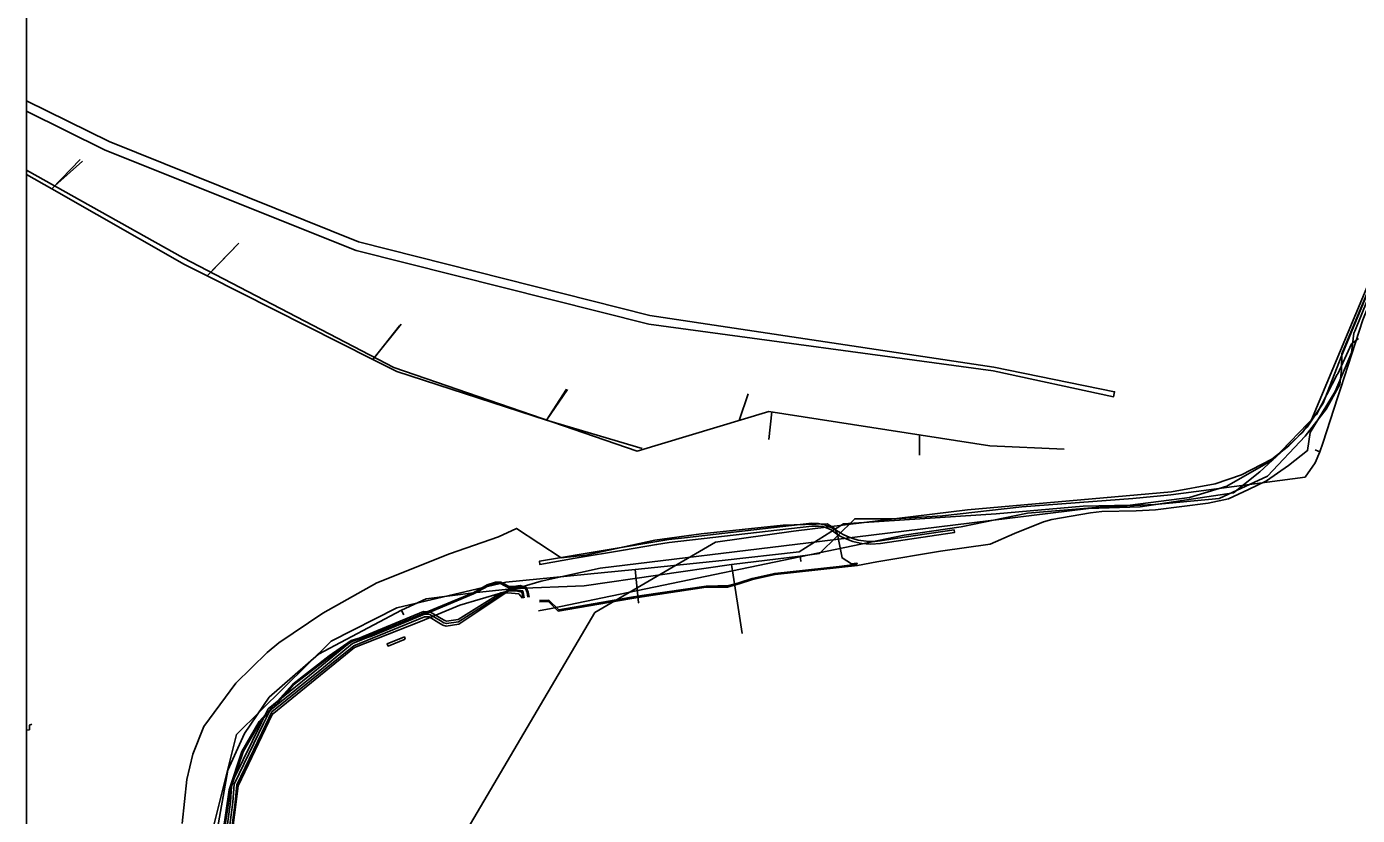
# Model space of a CAD drawing. Extents: x -598233 to -596890, y -1157848 to -1156431.
# Drawn here: x -598232.9 to -598018, y -1157306.2 to -1157178.7 of the extents above; entities that cross this region are included whole.
import ezdxf

# ---------------------------------------------------------------- set-up
doc = ezdxf.new("R2010")
doc.units = 0
for name, color, linetype in [('Vrstva 1', 7, 'Continuous'), ('Vrstva 12', 7, 'Continuous'), ('Vrstva 13', 7, 'Continuous'), ('Vrstva 15', 7, 'Continuous'), ('Vrstva 16', 7, 'Continuous'), ('Vrstva 3', 7, 'Continuous'), ('Vrstva 42', 7, 'Continuous'), ('Vrstva 44', 7, 'Continuous'), ('Vrstva 55', 7, 'Continuous'), ('Vrstva 60', 7, 'Continuous'), ('zajmove_uzemi', 7, 'Continuous')]:
    doc.layers.add(name, color=color, linetype=linetype)

msp = doc.modelspace()

# ---------------------------------------------------------------- linework, layer by layer
at = {"layer": 'Vrstva 1'}
for p, q in [((-598224.25, -1157200.21), (-598228.83, -1157204.94)), ((-598198.62, -1157213.72), (-598203.73, -1157218.98)), ((-598172.42, -1157226.77), (-598176.98, -1157232.5)), ((-598145.71, -1157237.31), (-598148.96, -1157242.28))]:
    msp.add_line(p, q, dxfattribs=at)
for points in [[(-598228.36, -1157204.44), (-598223.89, -1157200.44)], [(-598077.36, -1157246.44), (-598113.06, -1157240.89), (-598134.31, -1157247.34), (-598173.6, -1157233.77), (-598207.6, -1157216.07), (-598232.89, -1157201.9)], [(-598207.37, -1157217.14), (-598228.83, -1157204.94), (-598232.89, -1157202.63)], [(-598203.16, -1157218.38), (-598198.62, -1157213.72)], [(-598173.09, -1157234.46), (-598176.98, -1157232.5), (-598203.73, -1157218.98), (-598207.37, -1157217.14)], [(-598176.7, -1157232.16), (-598172.68, -1157227.05)], [(-598133.48, -1157246.9), (-598148.96, -1157242.28), (-598173.09, -1157234.46)], [(-598148.96, -1157242.28), (-598145.52, -1157237.36)], [(-598117.84, -1157242.34), (-598116.36, -1157238.07)], [(-598112.56, -1157240.97), (-598113.01, -1157245.44)], [(-598088.72, -1157244.67), (-598088.72, -1157247.96)], [(-598077.36, -1157246.44), (-598065.37, -1157247.01)]]:
    msp.add_lwpolyline(points, dxfattribs=at)
at = {"layer": 'Vrstva 12'}
msp.add_lwpolyline([(-598232.05, -1157291.41), (-598232.43, -1157291.58), (-598232.44, -1157292.31), (-598232.89, -1157292.39)], dxfattribs=at)
at = {"layer": 'Vrstva 13'}
msp.add_line((-598024.08, -1157247.42), (-598023.6, -1157246), dxfattribs=at)
for points in [[(-598023.6, -1157246), (-598021.15, -1157238.55), (-598020.66, -1157237.06), (-598017.11, -1157226.12), (-598010.04, -1157208.72), (-598006.43, -1157199.48), (-597997.93, -1157177.49), (-597997.27, -1157173.94), (-597995.9, -1157168.34), (-597995.2, -1157165.5), (-597997.27, -1157158.26), (-597998.43, -1157154.17), (-598000.38, -1157146.53), (-598006.13, -1157120.8), (-598011.08, -1157097.12), (-598013.03, -1157087.24), (-598013.16, -1157086.66)], [(-598107.98, -1157264.28), (-598104.86, -1157263.87), (-598099.17, -1157258.24), (-598092.58, -1157258.25), (-598084.97, -1157257.74), (-598072.18, -1157256.32), (-598054.24, -1157254.97), (-598048.1, -1157254.38), (-598026.43, -1157251.53), (-598024.81, -1157249.2), (-598024.08, -1157247.42)], [(-598024.08, -1157247.42), (-598024.32, -1157247.32), (-598024.82, -1157247.11)], [(-598107.98, -1157264.28), (-598119.06, -1157265.64), (-598142.88, -1157269.06), (-598153.88, -1157269.51), (-598155.11, -1157269.59), (-598160.73, -1157270.18), (-598168.39, -1157271.16), (-598172.37, -1157272.98), (-598185.75, -1157280.09), (-598193.72, -1157287.08), (-598197.69, -1157292.93), (-598200.4, -1157298.84), (-598204.69, -1157323.12), (-598205.02, -1157324.81), (-598206.12, -1157329.58)], [(-598119.06, -1157265.64), (-598119.01, -1157265.97), (-598117.33, -1157276.75)], [(-598107.98, -1157264.28), (-598107.94, -1157264.58), (-598107.89, -1157265.12)], [(-598172.37, -1157272.98), (-598172.23, -1157273.29), (-598171.97, -1157273.77)]]:
    msp.add_lwpolyline(points, dxfattribs=at)
at = {"layer": 'Vrstva 15'}
msp.add_lwpolyline([(-598177.7, -1157331.44), (-598171.06, -1157324.28), (-598141.13, -1157273.38), (-598121.67, -1157262.01), (-598109.06, -1157260.24), (-598080.97, -1157256.77), (-598048.03, -1157253.89), (-598040.96, -1157252.57), (-598036.72, -1157251.12), (-598031.8, -1157248.6), (-598029.05, -1157246.45), (-598026.12, -1157243.44), (-598023.52, -1157239.57), (-598020.59, -1157232.1), (-598002.18, -1157187.53), (-597997.74, -1157173.94), (-597995.79, -1157166.26), (-597996.65, -1157153.48), (-598000.07, -1157136.13), (-598006.2, -1157117.94), (-598011.01, -1157099.85), (-598013.68, -1157085.44), (-598015.3, -1157071.94), (-598015.06, -1157065.07)], dxfattribs=at)
at = {"layer": 'Vrstva 16'}
for points in [[(-598017.82, -1157229.11), (-598018.92, -1157230), (-598021.16, -1157234.81), (-598021.27, -1157234.92), (-598024.57, -1157241.4), (-598031.65, -1157248.72), (-598039.08, -1157252.95), (-598045.08, -1157254.81), (-598054.68, -1157256.03), (-598062.27, -1157256.19), (-598076.34, -1157257.43), (-598100.96, -1157259.07), (-598108.14, -1157263.58), (-598120.57, -1157265), (-598134.6, -1157266.41), (-598155.51, -1157268.5), (-598173.08, -1157272.64), (-598183.7, -1157277.99), (-598199, -1157293.09), (-598203.96, -1157312.9)], [(-598134.6, -1157266.41), (-598134.06, -1157271.76), (-598134.05, -1157271.86)]]:
    msp.add_lwpolyline(points, dxfattribs=at)
at = {"layer": 'Vrstva 3'}
for points in [[(-598232.89, -1157190.7), (-598232.89, -1157192.38), (-598220.23, -1157198.66), (-598179.67, -1157214.91), (-598132.41, -1157226.78), (-598076.82, -1157234.35), (-598057.37, -1157238.51), (-598057.21, -1157237.72), (-598076.7, -1157233.76), (-598132.24, -1157225.39), (-598179.31, -1157213.48), (-598219.56, -1157197.31)], [(-598126.66, -1157261.32), (-598118.72, -1157260.41), (-598106.11, -1157258.95), (-598105, -1157259.02), (-598103.91, -1157259.26), (-598102.87, -1157259.68), (-598101.47, -1157260.52), (-598101.14, -1157260.72), (-598100.33, -1157261.11), (-598099.49, -1157261.43), (-598098.62, -1157261.67), (-598097.73, -1157261.82), (-598096.83, -1157261.9), (-598095.94, -1157261.88), (-598095.04, -1157261.79), (-598091.55, -1157261.28), (-598083.11, -1157260.03), (-598083.04, -1157260.45), (-598094.99, -1157262.25), (-598096.56, -1157262.34), (-598097.3, -1157262.31), (-598098.03, -1157262.22), (-598098.75, -1157262.09), (-598099.47, -1157261.9), (-598100.16, -1157261.66), (-598100.84, -1157261.38), (-598101.5, -1157261.04), (-598102.13, -1157260.66), (-598102.99, -1157260.04), (-598103.97, -1157259.61), (-598104.36, -1157259.51), (-598105.02, -1157259.41), (-598105.56, -1157259.42), (-598105.81, -1157259.43), (-598106.09, -1157259.44), (-598129.12, -1157262.05), (-598131.17, -1157262.4), (-598136.52, -1157263.3), (-598144.33, -1157264.62), (-598150.03, -1157265.6), (-598150.06, -1157265.08), (-598129.16, -1157261.61)], [(-598171.75, -1157277.69), (-598174.53, -1157278.8), (-598174.68, -1157278.44), (-598171.89, -1157277.32)]]:
    msp.add_lwpolyline(points, close=True, dxfattribs=at)
at = {"layer": 'Vrstva 42'}
for points in [[(-597994.11, -1157165.51), (-597994.92, -1157166.2), (-597996.16, -1157169.74), (-597998.28, -1157174.23), (-598000.36, -1157182.17), (-598009.94, -1157212.19), (-598015.02, -1157218.37), (-598020.5, -1157231.59), (-598020.56, -1157234.19), (-598020.82, -1157236.54), (-598023.04, -1157240.51), (-598026.4, -1157244.91), (-598032.53, -1157251.35), (-598040.34, -1157254.97), (-598050.72, -1157255.94), (-598059.57, -1157256.38), (-598071.24, -1157257.32), (-598081.99, -1157259.52), (-598091.17, -1157260.9), (-598148.19, -1157272.75), (-598150.22, -1157273.09)], [(-598201.23, -1157309.06), (-598200.19, -1157302.05), (-598198.12, -1157295.82), (-598195.34, -1157290.98), (-598194.39, -1157289.92), (-598192.45, -1157287.76), (-598189.91, -1157284.93), (-598184.03, -1157280.38), (-598180.46, -1157277.88), (-598179.43, -1157277.56), (-598179.19, -1157277.53), (-598178.62, -1157277.45), (-598177.34, -1157277.06), (-598168.23, -1157273.27), (-598160.79, -1157270.18), (-598158.5, -1157268.93), (-598157.15, -1157268.46), (-598156.33, -1157268.47), (-598155.69, -1157268.82), (-598155, -1157269.19), (-598154.26, -1157269.17), (-598153.19, -1157269), (-598152.21, -1157269.32), (-598151.88, -1157270.08), (-598151.76, -1157270.88)], [(-598152.8, -1157271.06), (-598153.43, -1157270.35), (-598155.16, -1157270.2), (-598155.51, -1157270.2), (-598155.84, -1157270.2), (-598156.33, -1157270.19), (-598163.22, -1157274.49), (-598165.06, -1157274.77), (-598165.37, -1157274.67), (-598165.93, -1157274.34), (-598167.65, -1157273.3), (-598167.77, -1157273.3), (-598168.23, -1157273.27), (-598168.78, -1157273.24), (-598179.19, -1157277.53), (-598180.46, -1157278.05), (-598181.08, -1157278.55), (-598185.22, -1157281.93), (-598191.48, -1157286.98), (-598192.45, -1157287.76), (-598193.91, -1157288.94), (-598194.39, -1157289.92), (-598194.71, -1157290.58), (-598194.98, -1157291.14), (-598199.35, -1157300.15), (-598199.76, -1157300.99), (-598199.8, -1157301.5), (-598199.99, -1157303.98), (-598202.16, -1157320.33)], [(-598152.53, -1157271.01), (-598152.78, -1157269.89), (-598153.89, -1157269.69), (-598155.05, -1157269.69), (-598155.84, -1157270.2), (-598163.16, -1157274.88), (-598165.09, -1157275.18), (-598165.54, -1157275.03), (-598166.13, -1157274.69), (-598167.77, -1157273.7), (-598168.63, -1157273.65), (-598168.71, -1157273.65), (-598177.98, -1157277.46), (-598180.26, -1157278.4), (-598184.96, -1157282.24), (-598193.15, -1157288.84), (-598193.59, -1157289.19), (-598193.73, -1157289.49), (-598194.62, -1157291.31), (-598199.36, -1157301.1), (-598199.59, -1157304.02), (-598201.76, -1157320.38)], [(-598152.73, -1157271.05), (-598152.94, -1157270.07), (-598153.91, -1157269.89), (-598155.05, -1157269.89), (-598155.51, -1157270.2), (-598163.09, -1157275.28), (-598165.13, -1157275.59), (-598165.7, -1157275.4), (-598166.33, -1157275.03), (-598167.89, -1157274.09), (-598168.64, -1157274.05), (-598180.05, -1157278.75), (-598184.71, -1157282.55), (-598193.27, -1157289.45), (-598194.27, -1157291.49), (-598198.97, -1157301.21), (-598199.19, -1157304.07), (-598201.36, -1157320.44)], [(-598201.03, -1157309.08), (-598199.99, -1157302.09), (-598199.8, -1157301.5), (-598199.35, -1157300.15), (-598197.94, -1157295.9), (-598195.18, -1157291.1), (-598194.71, -1157290.58), (-598193.73, -1157289.49), (-598193.15, -1157288.84), (-598191.48, -1157286.98), (-598189.77, -1157285.07), (-598183.91, -1157280.54), (-598181.08, -1157278.55), (-598180.38, -1157278.06), (-598179.39, -1157277.76), (-598178.58, -1157277.65), (-598177.98, -1157277.46), (-598177.28, -1157277.24), (-598168.63, -1157273.65), (-598167.77, -1157273.3), (-598160.71, -1157270.36), (-598158.42, -1157269.11), (-598157.11, -1157268.66), (-598156.39, -1157268.67), (-598155.79, -1157269), (-598155.04, -1157269.39), (-598154.24, -1157269.37), (-598153.21, -1157269.2), (-598152.35, -1157269.48), (-598152.08, -1157270.14), (-598151.96, -1157270.92)]]:
    msp.add_lwpolyline(points, dxfattribs=at)
at = {"layer": 'Vrstva 44'}
for points in [[(-598150.05, -1157271.65), (-598148.63, -1157271.61), (-598147.03, -1157273.15), (-598135.49, -1157271.15), (-598133.48, -1157270.85), (-598123.16, -1157269.3), (-598121.28, -1157269.29), (-598119.73, -1157269.27), (-598117.82, -1157268.77), (-598115.65, -1157268.06), (-598112.03, -1157267.25), (-598101.66, -1157266.12), (-598098.74, -1157265.76), (-598095.58, -1157265.19), (-598085.29, -1157263.47), (-598077.3, -1157262.36), (-598073.37, -1157260.59), (-598068.7, -1157258.73), (-598067.31, -1157258.35), (-598061.09, -1157257.25), (-598059.26, -1157257.06), (-598053.71, -1157256.96), (-598050.59, -1157256.8), (-598042.1, -1157255.73), (-598038.81, -1157255), (-598035.57, -1157253.53), (-598032.66, -1157252.09), (-598029.11, -1157249.65), (-598026.04, -1157247.22), (-598025.64, -1157244.31), (-598021.59, -1157237.67), (-598018.92, -1157231.42), (-598018.57, -1157228.27), (-598018.43, -1157227.91), (-598010.22, -1157207.67)], [(-598207.78, -1157307.45), (-598207.03, -1157300.35), (-598206.06, -1157296.29), (-598204.25, -1157291.8), (-598199.08, -1157284.77), (-598194.06, -1157279.83), (-598192.17, -1157278.27), (-598185.04, -1157273.47), (-598176.31, -1157268.61), (-598164.62, -1157263.91), (-598156.68, -1157261.15), (-598153.79, -1157259.78), (-598146.57, -1157264.55), (-598142.56, -1157264.12), (-598131.45, -1157261.7), (-598123.97, -1157260.67), (-598110.73, -1157259.28), (-598103.63, -1157259.03), (-598102.33, -1157259.88), (-598101.94, -1157260.78), (-598101.2, -1157264.56), (-598099.66, -1157265.49), (-598098.82, -1157265.43), (-598098.76, -1157265.56)], [(-598150.09, -1157271.45), (-598148.55, -1157271.41), (-598146.97, -1157272.93), (-598135.53, -1157270.95), (-598133.52, -1157270.65), (-598123.18, -1157269.1), (-598121.28, -1157269.09), (-598119.75, -1157269.07), (-598117.88, -1157268.57), (-598115.71, -1157267.86), (-598112.07, -1157267.05), (-598101.68, -1157265.92), (-598098.76, -1157265.56)]]:
    msp.add_lwpolyline(points, dxfattribs=at)
at = {"layer": 'Vrstva 55'}
msp.add_lwpolyline([(-598201.66, -1157324.38), (-598198.75, -1157301.38), (-598193.24, -1157289.87), (-598179.95, -1157279.02), (-598169.26, -1157274.81), (-598162.94, -1157272.21), (-598149.8, -1157268.29), (-598140.29, -1157266.23), (-598106.65, -1157262.12), (-598083.31, -1157259.26), (-598061.43, -1157256.6), (-598053.05, -1157256.3), (-598037.98, -1157254.07), (-598033.74, -1157250.67), (-598026.93, -1157244.35), (-598025.39, -1157242.25), (-598000.77, -1157183.28)], dxfattribs=at)
at = {"layer": 'Vrstva 60'}
msp.add_lwpolyline([(-598232.89, -1156430.86), (-598232.89, -1157835.58), (-598232.81, -1157835.6), (-598231.24, -1157835.95), (-598223.73, -1157837.73), (-598218.75, -1157838.85), (-598190.54, -1157845.18), (-598175.89, -1157848.46), (-598170.51, -1157848.46), (-598170.38, -1157848.22), (-598166.89, -1157841.65), (-598165.3, -1157838.66), (-598164.37, -1157836.9), (-598161.86, -1157832.18), (-598161.19, -1157830.95), (-598160.05, -1157828.86), (-598157.63, -1157824.55), (-598144.71, -1157839.14), (-598136.41, -1157848.46), (-597003.66, -1157848.46)], dxfattribs=at)
at = {"layer": 'zajmove_uzemi'}
msp.add_lwpolyline([(-598232.89, -1156430.86), (-596890.46, -1156430.86), (-596890.46, -1157848.46), (-598232.89, -1157848.46)], close=True, dxfattribs=at)

doc.saveas('drawing.dxf')
